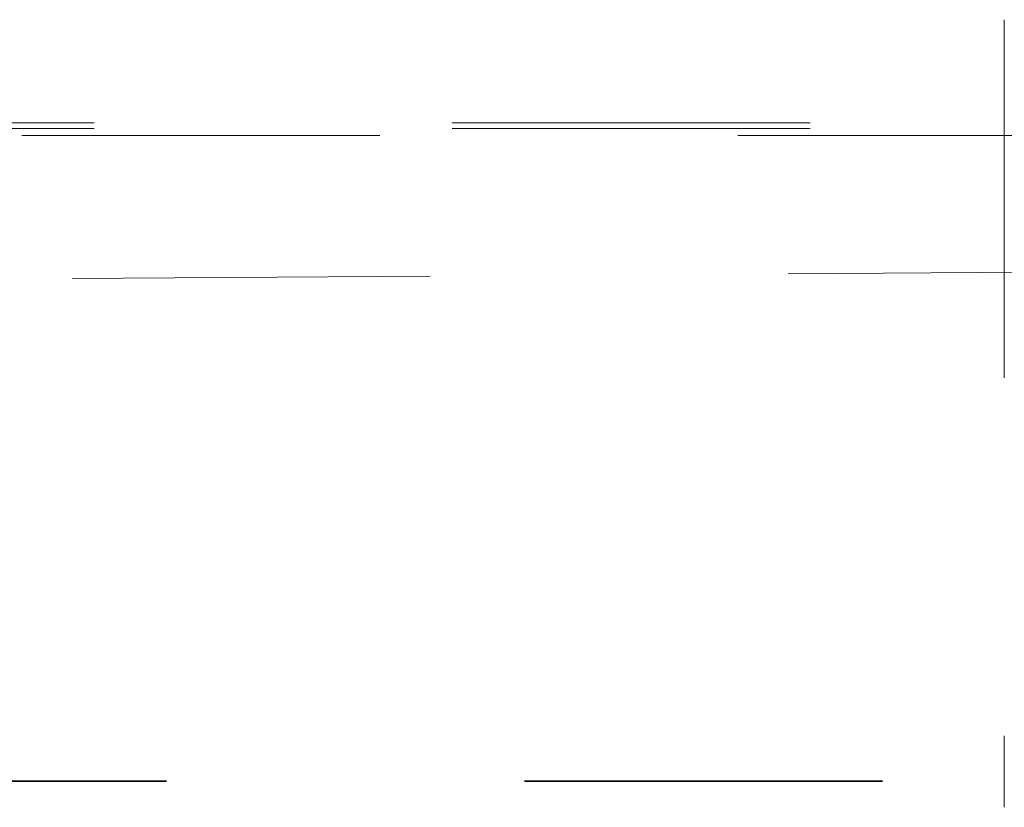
# Model space of a CAD drawing. Header units: metres. Extents: x -16.9 to 14.1, y -10.1 to 10.9.
# Tile 609 of 656: x -6.448 to -6.173, y 7.105 to 7.325. Entities that reach past the tile are written whole.
import ezdxf

# ---------------------------------------------------------------- set-up
doc = ezdxf.new("R2010")
doc.units = ezdxf.units.M
doc.linetypes.add('Ligne de quadrillage', pattern=[0.022225, 0.0127, -0.003175, 0.003175, -0.003175])
doc.linetypes.add('Tiret', pattern=[0.00635, 0.003175, -0.003175])
doc.layers.add('S-BEAM-HDLN', color=1, linetype='Tiret', lineweight=18)
doc.layers.add('S-GRID', color=1, linetype='Continuous', lineweight=9)

msp = doc.modelspace()

# ---------------------------------------------------------------- linework, layer by layer
at = {"layer": 'S-BEAM-HDLN'}
for p, q in [((-6.17282, 7.32521), (-6.17282, 7.10529)), ((12.17295, 7.29484), (-15.04725, 7.29484)), ((12.17298, 7.2964), (-15.04723, 7.2964)), ((-15.04725, 7.29284), (12.17295, 7.29284))]:
    msp.add_line(p, q, dxfattribs=at)
at = {"layer": 'S-BEAM-HDLN', "lineweight": 35}
msp.add_line((-14.90682, 7.11259), (12.09015, 7.11259), dxfattribs=at)
at = {"layer": 'S-GRID', "linetype": 'Ligne de quadrillage'}
msp.add_line((2.06667, 7.30871), (-16.11272, 7.1895), dxfattribs=at)

doc.saveas('drawing.dxf')
